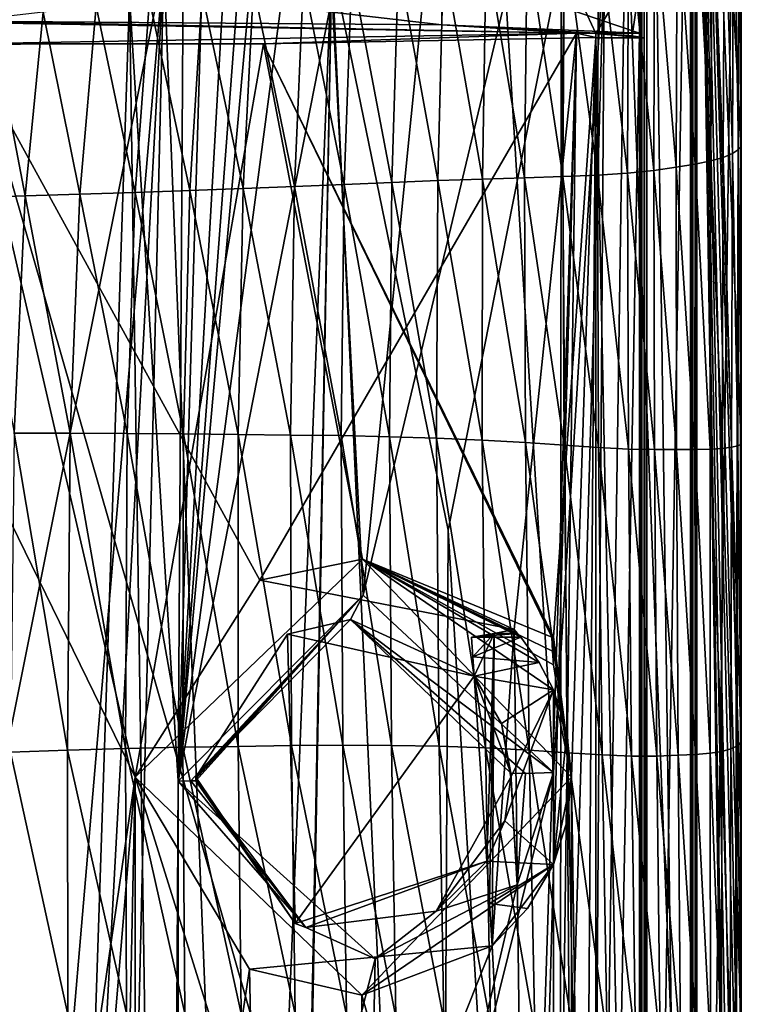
# Model space of a CAD drawing. Extents: x -250 to 250, y -430 to 356.
# Tile 518 of 656: x 226 to 241, y -397 to -377. Entities that reach past the tile are written whole.
import ezdxf

# ---------------------------------------------------------------- set-up
doc = ezdxf.new("R2010")
doc.units = 0
doc.header["$LTSCALE"] = 26.699852
for name, color, linetype in [('4433', 7, 'CONTINUOUS'), ('4439', 7, 'CONTINUOUS'), ('4488', 7, 'CONTINUOUS'), ('4491', 7, 'CONTINUOUS'), ('4492', 7, 'CONTINUOUS'), ('4507', 7, 'CONTINUOUS'), ('4540', 7, 'CONTINUOUS'), ('4558', 7, 'CONTINUOUS'), ('4571', 7, 'CONTINUOUS'), ('4572', 7, 'CONTINUOUS'), ('4599', 7, 'CONTINUOUS'), ('4615', 7, 'CONTINUOUS'), ('4646', 7, 'CONTINUOUS'), ('4647', 7, 'CONTINUOUS'), ('4660', 7, 'CONTINUOUS'), ('4691', 7, 'CONTINUOUS'), ('4702', 7, 'CONTINUOUS'), ('4723', 7, 'CONTINUOUS'), ('4743', 7, 'CONTINUOUS'), ('4762', 7, 'CONTINUOUS'), ('4793', 7, 'CONTINUOUS'), ('4802', 7, 'CONTINUOUS'), ('4870', 7, 'CONTINUOUS'), ('4886', 7, 'CONTINUOUS'), ('4919', 7, 'CONTINUOUS'), ('4951', 7, 'CONTINUOUS'), ('4968', 7, 'CONTINUOUS'), ('4992', 7, 'CONTINUOUS'), ('5003', 7, 'CONTINUOUS'), ('5019', 7, 'CONTINUOUS'), ('5054', 7, 'CONTINUOUS'), ('5095', 7, 'CONTINUOUS'), ('5117', 7, 'CONTINUOUS')]:
    doc.layers.add(name, color=color, linetype=linetype)

msp = doc.modelspace()

# ---------------------------------------------------------------- linework, layer by layer
at = {"layer": '4433', "color": 7, "linetype": 'CONTINUOUS'}
for points in [[(238, -376.946, -5.196), (231.149, -377.075, -12.577), (237.125, -389.31, -6.998), (238, -376.946, -5.196)], [(238, -376.946, -5.196), (237.125, -389.31, -6.998), (237.5, -392.2, -6.305), (238, -376.946, -5.196)], [(238, -426.857, -5.196), (238, -376.946, -5.196), (237.5, -392.2, -6.305), (238, -426.857, -5.196)], [(231.149, -377.075, -12.577), (221.117, -377.09, -13.451), (228.5, -392.2, -13.555), (231.149, -377.075, -12.577)], [(221.117, -377.09, -13.451), (228.5, -411.7, -13.555), (228.5, -392.2, -13.555), (221.117, -377.09, -13.451)], [(221.117, -377.09, -13.451), (228, -416.2, -13.675), (228.5, -411.7, -13.555), (221.117, -377.09, -13.451)], [(228, -416.2, -13.675), (221.117, -377.09, -13.451), (225, -416.2, -14), (228, -416.2, -13.675)], [(233.191, -387.704, -11.354), (231.149, -377.075, -12.577), (228.5, -392.2, -13.555), (233.191, -387.704, -11.354)], [(231.149, -377.075, -12.577), (237.091, -389.316, -7.058), (237.108, -389.313, -7.028), (231.149, -377.075, -12.577)], [(237.091, -389.316, -7.058), (231.149, -377.075, -12.577), (233.191, -387.704, -11.354), (237.091, -389.316, -7.058)], [(237.125, -389.31, -6.998), (231.149, -377.075, -12.577), (237.108, -389.313, -7.028), (237.125, -389.31, -6.998)], [(237.125, -389.886, -6.998), (237.108, -389.601, -7.028), (233.191, -387.704, -11.354), (237.125, -389.886, -6.998)], [(237.5, -392.2, -6.305), (237.125, -389.886, -6.998), (233.191, -387.704, -11.354), (237.5, -392.2, -6.305)], [(237.091, -389.316, -7.058), (233.191, -387.704, -11.354), (237.108, -389.601, -7.028), (237.091, -389.316, -7.058)], [(237.125, -389.31, -6.998), (237.125, -389.886, -6.998), (237.5, -392.2, -6.305), (237.125, -389.31, -6.998)], [(228.5, -411.7, -13.555), (233.191, -407.204, -11.354), (228.5, -392.2, -13.555), (228.5, -411.7, -13.555)], [(228.5, -392.2, -13.555), (233.191, -407.204, -11.354), (233.175, -396.697, -11.365), (228.5, -392.2, -13.555)], [(237.5, -411.7, -6.305), (237.5, -392.2, -6.305), (233.175, -396.697, -11.365), (237.5, -411.7, -6.305)], [(237.5, -411.7, -6.305), (238, -426.857, -5.196), (237.5, -392.2, -6.305), (237.5, -411.7, -6.305)], [(233.191, -407.204, -11.354), (237.5, -411.7, -6.305), (233.175, -396.697, -11.365), (233.191, -407.204, -11.354)]]:
    msp.add_3dface(points, dxfattribs=at)
at = {"layer": '4439', "color": 7, "linetype": 'CONTINUOUS'}
for points in [[(237.6, -376.856, 0), (225, -376.636, 12.6), (237.061, -418.6, 3.647), (237.6, -376.856, 0)], [(237.061, -418.6, 3.647), (225, -376.636, 12.6), (225, -418.6, 12.6), (237.061, -418.6, 3.647)], [(225, -377.076, -12.6), (237.6, -376.856, 0), (231.07, -388.135, -11.042), (225, -377.076, -12.6)], [(231.07, -388.135, -11.042), (237.6, -376.856, 0), (236.315, -389.157, -5.544), (231.07, -388.135, -11.042)], [(237.6, -376.856, 0), (236.565, -408.955, -5), (236.315, -389.157, -5.544), (237.6, -376.856, 0)], [(237.6, -376.856, 0), (236.565, -414.445, -5), (236.565, -408.955, -5), (237.6, -376.856, 0)], [(237.6, -376.856, 0), (237.061, -418.6, 3.647), (236.565, -414.445, -5), (237.6, -376.856, 0)], [(228.5, -392.2, -12.104), (225, -377.076, -12.6), (231.07, -388.135, -11.042), (228.5, -392.2, -12.104)], [(225, -416.2, -12.6), (225, -377.076, -12.6), (228.5, -392.2, -12.104), (225, -416.2, -12.6)], [(236.315, -389.157, -5.544), (235.86, -395.675, -6.39), (235.902, -389.238, -6.316), (236.315, -389.157, -5.544)], [(236.565, -408.955, -5), (235.86, -395.675, -6.39), (236.315, -389.157, -5.544), (236.565, -408.955, -5)], [(229.75, -392.2, -11.67), (231.64, -389.248, -10.708), (231.799, -395.22, -10.608), (229.75, -392.2, -11.67)], [(231.64, -389.248, -10.708), (235.494, -390.116, -6.974), (231.799, -395.22, -10.608), (231.64, -389.248, -10.708)], [(235.437, -389.316, -7.058), (235.902, -389.238, -6.316), (235.466, -389.716, -7.016), (235.437, -389.316, -7.058)], [(235.466, -389.716, -7.016), (235.902, -389.238, -6.316), (235.494, -390.116, -6.974), (235.466, -389.716, -7.016)], [(235.494, -390.116, -6.974), (235.902, -389.238, -6.316), (235.75, -393.933, -6.573), (235.494, -390.116, -6.974)], [(235.75, -393.933, -6.573), (235.902, -389.238, -6.316), (235.805, -394.804, -6.481), (235.75, -393.933, -6.573)], [(235.902, -389.238, -6.316), (235.86, -395.675, -6.39), (235.805, -394.804, -6.481), (235.902, -389.238, -6.316)], [(231.799, -395.22, -10.608), (235.494, -390.116, -6.974), (235.75, -393.933, -6.573), (231.799, -395.22, -10.608)], [(226.511, -416.2, -12.509), (225, -416.2, -12.6), (228.5, -392.2, -12.104), (226.511, -416.2, -12.509)], [(228, -416.2, -12.238), (226.511, -416.2, -12.509), (228.5, -392.2, -12.104), (228, -416.2, -12.238)], [(228.5, -411.7, -12.104), (228, -416.2, -12.238), (228.5, -392.2, -12.104), (228.5, -411.7, -12.104)], [(230.86, -396.159, -11.154), (228.5, -411.7, -12.104), (228.5, -392.2, -12.104), (230.86, -396.159, -11.154)], [(235.86, -395.675, -6.39), (231.094, -407.624, -11.028), (230.86, -396.159, -11.154), (235.86, -395.675, -6.39)], [(236.565, -408.955, -5), (231.094, -407.624, -11.028), (235.86, -395.675, -6.39), (236.565, -408.955, -5)], [(231.094, -407.624, -11.028), (228.5, -411.7, -12.104), (230.86, -396.159, -11.154), (231.094, -407.624, -11.028)]]:
    msp.add_3dface(points, dxfattribs=at)
at = {"layer": '4488', "color": 7, "linetype": 'CONTINUOUS'}
for points in [[(225, -376.613, 13.9), (237.6, -376.856, 0), (234.828, -376.684, 9.83), (225, -376.613, 13.9)], [(225, -376.636, 12.6), (237.6, -376.856, 0), (225, -376.613, 13.9), (225, -376.636, 12.6)], [(234.828, -376.684, 9.83), (237.6, -376.856, 0), (238, -376.856), (234.828, -376.684, 9.83)], [(238.9, -376.856), (234.828, -376.684, 9.83), (238, -376.856), (238.9, -376.856)], [(237.6, -376.856, 0), (225, -377.076, -12.6), (231.149, -377.075, -12.577), (237.6, -376.856, 0)], [(238, -376.946, -5.196), (237.6, -376.856, 0), (231.149, -377.075, -12.577), (238, -376.946, -5.196)], [(238, -376.856), (237.6, -376.856, 0), (238, -376.946, -5.196), (238, -376.856)], [(225, -377.076, -12.6), (221.117, -377.09, -13.451), (231.149, -377.075, -12.577), (225, -377.076, -12.6)]]:
    msp.add_3dface(points, dxfattribs=at)
at = {"layer": '4491', "color": 7, "linetype": 'CONTINUOUS'}
for points in [[(231.07, -388.135, -11.042), (233.191, -387.704, -11.354), (228.5, -392.2, -13.555), (231.07, -388.135, -11.042)], [(231.07, -388.135, -11.042), (236.315, -389.157, -5.544), (233.191, -387.704, -11.354), (231.07, -388.135, -11.042)], [(233.191, -387.704, -11.354), (236.315, -389.157, -5.544), (236.386, -389.236, -6.295), (233.191, -387.704, -11.354)], [(233.191, -387.704, -11.354), (236.454, -389.316, -7.058), (236.829, -389.835, -7.004), (233.191, -387.704, -11.354)], [(236.454, -389.316, -7.058), (233.191, -387.704, -11.354), (236.386, -389.236, -6.295), (236.454, -389.316, -7.058)], [(233.191, -387.704, -11.354), (236.829, -389.835, -7.004), (237.125, -390.402, -6.944), (233.191, -387.704, -11.354)], [(237.5, -392.2, -6.305), (233.191, -387.704, -11.354), (237.125, -390.402, -6.944), (237.5, -392.2, -6.305)], [(228.5, -392.2, -12.104), (231.07, -388.135, -11.042), (228.5, -392.2, -13.555), (228.5, -392.2, -12.104)], [(237.5, -392.2, -5), (237.5, -392.2, -6.305), (237.125, -390.402, -6.944), (237.5, -392.2, -5)], [(237.5, -392.2, -5), (237.125, -390.402, -6.944), (237.405, -391.282, -5), (237.5, -392.2, -5)], [(237.405, -391.282, -5), (237.125, -390.402, -6.944), (237.125, -390.402, -5), (237.405, -391.282, -5)]]:
    msp.add_3dface(points, dxfattribs=at)
at = {"layer": '4492', "color": 7, "linetype": 'CONTINUOUS'}
for points in [[(228.5, -392.2, -12.104), (228.5, -392.2, -13.555), (233.175, -396.697, -11.365), (228.5, -392.2, -12.104)], [(230.86, -396.159, -11.154), (228.5, -392.2, -12.104), (233.175, -396.697, -11.365), (230.86, -396.159, -11.154)], [(233.175, -396.697, -11.365), (237.5, -392.2, -6.305), (237.125, -393.998, -6.566), (233.175, -396.697, -11.365)], [(237.125, -393.998, -6.566), (237.5, -392.2, -6.305), (237.125, -393.998, -5), (237.125, -393.998, -6.566)], [(237.125, -393.998, -5), (237.5, -392.2, -6.305), (237.405, -393.118, -5), (237.125, -393.998, -5)], [(237.405, -393.118, -5), (237.5, -392.2, -6.305), (237.5, -392.2, -5), (237.405, -393.118, -5)], [(235.86, -395.675, -6.39), (233.175, -396.697, -11.365), (237.125, -393.998, -6.566), (235.86, -395.675, -6.39)], [(236.592, -394.911, -6.47), (235.86, -395.675, -6.39), (237.125, -393.998, -6.566), (236.592, -394.911, -6.47)], [(235.86, -395.675, -6.39), (230.86, -396.159, -11.154), (233.175, -396.697, -11.365), (235.86, -395.675, -6.39)]]:
    msp.add_3dface(points, dxfattribs=at)
at = {"layer": '4507', "color": 7, "linetype": 'CONTINUOUS'}
for points in [[(240.086, -360.554, -0.4), (240.051, -360.589, -1.4), (240.086, -426.15, -0.4), (240.086, -360.554, -0.4)], [(240.086, -426.15, -0.4), (240.051, -360.589, -1.4), (240.051, -426.349, -1.4), (240.086, -426.15, -0.4)]]:
    msp.add_3dface(points, dxfattribs=at)
at = {"layer": '4540', "color": 7, "linetype": 'CONTINUOUS'}
for points in [[(240.995, -360.731, -0.4), (240.769, -428.308, -2.711), (238.618, -373.6, -8.4), (240.995, -360.731, -0.4)], [(240.769, -428.308, -2.711), (240.995, -360.731, -0.4), (240.963, -427.325, -1.09), (240.769, -428.308, -2.711)], [(240.963, -427.325, -1.09), (240.995, -360.731, -0.4), (240.995, -426.15, -0.4), (240.963, -427.325, -1.09)], [(229.919, -374.6, -15.225), (230.787, -367.784, -14.917), (229.388, -392.284, -15.387), (229.919, -374.6, -15.225)], [(230.787, -367.784, -14.917), (230.987, -371.094, -14.838), (229.388, -392.284, -15.387), (230.787, -367.784, -14.917)], [(230.987, -371.094, -14.838), (230.987, -374.6, -14.838), (229.388, -392.284, -15.387), (230.987, -371.094, -14.838)], [(238.618, -373.6, -8.4), (237.8, -428.84, -9.6), (238.18, -375.028, -9.072), (238.618, -373.6, -8.4)], [(240.769, -428.308, -2.711), (237.8, -428.84, -9.6), (238.618, -373.6, -8.4), (240.769, -428.308, -2.711)], [(230.987, -374.6, -14.838), (231.575, -375.77, -14.587), (229.388, -392.284, -15.387), (230.987, -374.6, -14.838)], [(229.488, -375.642, -15.358), (229.919, -374.6, -15.225), (229.388, -392.284, -15.387), (229.488, -375.642, -15.358)], [(236.143, -376.1, -11.482), (238.18, -375.028, -9.072), (237.128, -392.105, -10.436), (236.143, -376.1, -11.482)], [(237.8, -428.84, -9.6), (237.128, -411.605, -10.436), (238.18, -375.028, -9.072), (237.8, -428.84, -9.6)], [(238.18, -375.028, -9.072), (237.128, -411.605, -10.436), (237.128, -392.105, -10.436), (238.18, -375.028, -9.072)], [(228.384, -376.1, -15.638), (229.488, -375.642, -15.358), (229.388, -392.284, -15.387), (228.384, -376.1, -15.638)], [(231.575, -375.77, -14.587), (232.561, -376.1, -14.101), (229.388, -392.284, -15.387), (231.575, -375.77, -14.587)], [(226.785, -424.195, -15.9), (224.416, -419.432, -15.989), (225.001, -376.1, -16), (226.785, -424.195, -15.9)], [(228.384, -376.1, -15.638), (226.785, -424.195, -15.9), (225.001, -376.1, -16), (228.384, -376.1, -15.638)], [(229.174, -428.999, -15.446), (226.785, -424.195, -15.9), (228.384, -376.1, -15.638), (229.174, -428.999, -15.446)], [(229.174, -428.999, -15.446), (228.384, -376.1, -15.638), (229.388, -392.284, -15.387), (229.174, -428.999, -15.446)], [(229.388, -392.284, -15.387), (232.561, -376.1, -14.101), (233.204, -388.45, -13.737), (229.388, -392.284, -15.387)], [(232.561, -376.1, -14.101), (234.443, -376.1, -12.916), (233.204, -388.45, -13.737), (232.561, -376.1, -14.101)], [(236.143, -376.1, -11.482), (237.128, -392.105, -10.436), (233.204, -388.45, -13.737), (236.143, -376.1, -11.482)], [(234.443, -376.1, -12.916), (236.143, -376.1, -11.482), (233.204, -388.45, -13.737), (234.443, -376.1, -12.916)], [(237.128, -411.605, -10.436), (233.204, -407.95, -13.737), (237.128, -392.105, -10.436), (237.128, -411.605, -10.436)], [(237.128, -392.105, -10.436), (233.204, -407.95, -13.737), (236.379, -394.418, -11.248), (237.128, -392.105, -10.436)], [(229.388, -411.784, -15.387), (229.174, -428.999, -15.446), (229.388, -392.284, -15.387), (229.388, -411.784, -15.387)], [(233.45, -395.945, -13.587), (229.388, -411.784, -15.387), (229.388, -392.284, -15.387), (233.45, -395.945, -13.587)], [(236.379, -394.418, -11.248), (233.204, -407.95, -13.737), (233.45, -395.945, -13.587), (236.379, -394.418, -11.248)], [(233.204, -407.95, -13.737), (229.388, -411.784, -15.387), (233.45, -395.945, -13.587), (233.204, -407.95, -13.737)]]:
    msp.add_3dface(points, dxfattribs=at)
at = {"layer": '4558', "color": 7, "linetype": 'CONTINUOUS'}
for points in [[(238.9, -426.15, 0), (238.914, -426.15, -0.4), (238.949, -360.589, -1.4), (238.9, -426.15, 0)], [(238.9, -376.856), (238.9, -426.15, 0), (238.949, -360.589, -1.4), (238.9, -376.856)], [(238.9, -375.3), (238.9, -376.856), (238.949, -360.589, -1.4), (238.9, -375.3)], [(238.949, -360.589, -1.4), (238.914, -426.15, -0.4), (238.915, -426.267, -0.435), (238.949, -360.589, -1.4)], [(238.949, -426.349, -1.4), (238.949, -360.589, -1.4), (238.915, -426.267, -0.435), (238.949, -426.349, -1.4)]]:
    msp.add_3dface(points, dxfattribs=at)
at = {"layer": '4571', "color": 7, "linetype": 'CONTINUOUS'}
for points in [[(229.751, -392.273, -14.906), (232.021, -395.299, -13.894), (229.65, -392.277, -15.207), (229.751, -392.273, -14.906)], [(236.379, -394.418, -11.248), (234.707, -394.965, -11.867), (236.25, -392.2, -10.109), (236.379, -394.418, -11.248)], [(236.379, -394.418, -11.248), (236.249, -392.118, -10.11), (236.55, -392.124, -10.569), (236.379, -394.418, -11.248)], [(236.379, -394.418, -11.248), (236.25, -392.16, -10.109), (236.249, -392.118, -10.11), (236.379, -394.418, -11.248)], [(236.379, -394.418, -11.248), (236.25, -392.2, -10.109), (236.25, -392.16, -10.109), (236.379, -394.418, -11.248)], [(237.128, -392.105, -10.436), (236.379, -394.418, -11.248), (236.55, -392.124, -10.569), (237.128, -392.105, -10.436)], [(232.021, -395.299, -13.894), (229.388, -392.284, -15.387), (229.65, -392.277, -15.207), (232.021, -395.299, -13.894)], [(233.45, -395.945, -13.587), (229.388, -392.284, -15.387), (232.021, -395.299, -13.894), (233.45, -395.945, -13.587)], [(236.379, -394.418, -11.248), (233.45, -395.945, -13.587), (234.707, -394.965, -11.867), (236.379, -394.418, -11.248)], [(233.45, -395.945, -13.587), (232.021, -395.299, -13.894), (234.707, -394.965, -11.867), (233.45, -395.945, -13.587)]]:
    msp.add_3dface(points, dxfattribs=at)
at = {"layer": '4572', "color": 7, "linetype": 'CONTINUOUS'}
for points in [[(229.388, -392.284, -15.387), (233.204, -388.45, -13.737), (229.65, -392.277, -15.207), (229.388, -392.284, -15.387)], [(233.204, -388.45, -13.737), (229.751, -392.273, -14.906), (229.65, -392.277, -15.207), (233.204, -388.45, -13.737)], [(233.204, -388.45, -13.737), (229.75, -392.237, -14.906), (229.751, -392.273, -14.906), (233.204, -388.45, -13.737)], [(229.75, -392.2, -14.906), (233.204, -388.45, -13.737), (232.94, -388.951, -13.316), (229.75, -392.2, -14.906)], [(233.204, -388.45, -13.737), (229.75, -392.2, -14.906), (229.75, -392.237, -14.906), (233.204, -388.45, -13.737)], [(233.204, -388.45, -13.737), (237.128, -392.105, -10.436), (232.94, -388.951, -13.316), (233.204, -388.45, -13.737)], [(236.249, -392.118, -10.11), (232.94, -388.951, -13.316), (236.55, -392.124, -10.569), (236.249, -392.118, -10.11)], [(232.94, -388.951, -13.316), (237.128, -392.105, -10.436), (236.55, -392.124, -10.569), (232.94, -388.951, -13.316)]]:
    msp.add_3dface(points, dxfattribs=at)
at = {"layer": '4599', "color": 7, "linetype": 'CONTINUOUS'}
for points in [[(237.125, -393.998, -5), (237.405, -391.282, -5), (237.125, -390.402, -5), (237.125, -393.998, -5)], [(237.125, -393.998, -5), (237.5, -392.2, -5), (237.405, -391.282, -5), (237.125, -393.998, -5)], [(237.125, -393.998, -5), (237.405, -393.118, -5), (237.5, -392.2, -5), (237.125, -393.998, -5)]]:
    msp.add_3dface(points, dxfattribs=at)
at = {"layer": '4615', "color": 7, "linetype": 'CONTINUOUS'}
msp.add_3dface([(237.125, -389.886, -6.998), (237.125, -389.31, -6.998), (237.125, -389.316, -7.058), (237.125, -389.886, -6.998)], dxfattribs=at)
at = {"layer": '4646', "color": 7, "linetype": 'CONTINUOUS'}
for points in [[(231.64, -389.248, -10.708), (229.75, -392.2, -11.67), (232.94, -388.951, -13.316), (231.64, -389.248, -10.708)], [(229.75, -392.2, -11.67), (229.75, -392.2, -14.906), (232.94, -388.951, -13.316), (229.75, -392.2, -11.67)], [(235.494, -390.116, -6.974), (231.64, -389.248, -10.708), (232.94, -388.951, -13.316), (235.494, -390.116, -6.974)], [(236.249, -392.118, -10.11), (235.494, -390.116, -6.974), (232.94, -388.951, -13.316), (236.249, -392.118, -10.11)], [(236.055, -391.092, -6.872), (235.494, -390.116, -6.974), (236.249, -392.118, -10.11), (236.055, -391.092, -6.872)], [(236.25, -392.2, -10.109), (236.055, -391.092, -6.872), (236.25, -392.16, -10.109), (236.25, -392.2, -10.109)], [(236.25, -392.2, -6.755), (236.055, -391.092, -6.872), (236.25, -392.2, -10.109), (236.25, -392.2, -6.755)], [(236.25, -392.16, -10.109), (236.055, -391.092, -6.872), (236.249, -392.118, -10.11), (236.25, -392.16, -10.109)]]:
    msp.add_3dface(points, dxfattribs=at)
at = {"layer": '4647', "color": 7, "linetype": 'CONTINUOUS'}
for points in [[(229.75, -392.2, -14.906), (231.799, -395.22, -10.608), (229.75, -392.237, -14.906), (229.75, -392.2, -14.906)], [(229.75, -392.2, -11.67), (231.799, -395.22, -10.608), (229.75, -392.2, -14.906), (229.75, -392.2, -11.67)], [(229.75, -392.237, -14.906), (231.799, -395.22, -10.608), (229.751, -392.273, -14.906), (229.75, -392.237, -14.906)], [(229.751, -392.273, -14.906), (231.799, -395.22, -10.608), (232.021, -395.299, -13.894), (229.751, -392.273, -14.906)], [(236.123, -393.101, -6.66), (236.25, -392.2, -6.755), (234.707, -394.965, -11.867), (236.123, -393.101, -6.66)], [(234.707, -394.965, -11.867), (236.25, -392.2, -6.755), (236.25, -392.2, -10.109), (234.707, -394.965, -11.867)], [(235.75, -393.933, -6.573), (236.123, -393.101, -6.66), (234.707, -394.965, -11.867), (235.75, -393.933, -6.573)], [(231.799, -395.22, -10.608), (235.75, -393.933, -6.573), (232.021, -395.299, -13.894), (231.799, -395.22, -10.608)], [(232.021, -395.299, -13.894), (235.75, -393.933, -6.573), (234.707, -394.965, -11.867), (232.021, -395.299, -13.894)]]:
    msp.add_3dface(points, dxfattribs=at)
at = {"layer": '4660', "color": 7, "linetype": 'CONTINUOUS'}
for points in [[(238.9, -376.856), (238, -376.856), (238, -426.15), (238.9, -376.856)], [(238.9, -376.856), (238, -426.15), (238.9, -426.15, 0), (238.9, -376.856)]]:
    msp.add_3dface(points, dxfattribs=at)
at = {"layer": '4691', "color": 7, "linetype": 'CONTINUOUS'}
for points in [[(235.437, -389.316, -7.058), (235.466, -389.716, -7.016), (236.454, -389.316, -7.058), (235.437, -389.316, -7.058)], [(236.454, -389.316, -7.058), (235.466, -389.716, -7.016), (236.829, -389.835, -7.004), (236.454, -389.316, -7.058)], [(235.466, -389.716, -7.016), (235.494, -390.116, -6.974), (236.829, -389.835, -7.004), (235.466, -389.716, -7.016)], [(236.829, -389.835, -7.004), (235.494, -390.116, -6.974), (237.125, -390.402, -6.944), (236.829, -389.835, -7.004)], [(235.494, -390.116, -6.974), (236.055, -391.092, -6.872), (237.125, -390.402, -6.944), (235.494, -390.116, -6.974)], [(236.055, -391.092, -6.872), (236.25, -392.2, -6.755), (237.125, -390.402, -6.944), (236.055, -391.092, -6.872)], [(236.25, -392.2, -6.755), (236.123, -393.101, -6.66), (237.125, -390.402, -6.944), (236.25, -392.2, -6.755)], [(236.123, -393.101, -6.66), (237.125, -393.998, -6.566), (237.125, -390.402, -6.944), (236.123, -393.101, -6.66)], [(235.75, -393.933, -6.573), (237.125, -393.998, -6.566), (236.123, -393.101, -6.66), (235.75, -393.933, -6.573)], [(235.75, -393.933, -6.573), (235.805, -394.804, -6.481), (237.125, -393.998, -6.566), (235.75, -393.933, -6.573)], [(235.805, -394.804, -6.481), (236.592, -394.911, -6.47), (237.125, -393.998, -6.566), (235.805, -394.804, -6.481)], [(235.805, -394.804, -6.481), (235.86, -395.675, -6.39), (236.592, -394.911, -6.47), (235.805, -394.804, -6.481)]]:
    msp.add_3dface(points, dxfattribs=at)
at = {"layer": '4702', "color": 7, "linetype": 'CONTINUOUS'}
for points in [[(234.827, -375.472, 9.83), (238.9, -376.856), (238.9, -375.3), (234.827, -375.472, 9.83)], [(225, -375.543, 13.9), (234.828, -376.684, 9.83), (234.827, -375.472, 9.83), (225, -375.543, 13.9)], [(225, -376.613, 13.9), (234.828, -376.684, 9.83), (225, -375.543, 13.9), (225, -376.613, 13.9)], [(234.828, -376.684, 9.83), (238.9, -376.856), (234.827, -375.472, 9.83), (234.828, -376.684, 9.83)]]:
    msp.add_3dface(points, dxfattribs=at)
at = {"layer": '4723', "color": 7, "linetype": 'CONTINUOUS'}
for points in [[(240.051, -360.589, -1.4), (238.949, -426.349, -1.4), (240.051, -426.349, -1.4), (240.051, -360.589, -1.4)], [(238.949, -360.589, -1.4), (238.949, -426.349, -1.4), (240.051, -360.589, -1.4), (238.949, -360.589, -1.4)]]:
    msp.add_3dface(points, dxfattribs=at)
at = {"layer": '4743', "color": 7, "linetype": 'CONTINUOUS'}
for points in [[(237.091, -389.316, -7.058), (237.108, -389.601, -7.028), (237.125, -389.316, -7.058), (237.091, -389.316, -7.058)], [(237.108, -389.601, -7.028), (237.125, -389.886, -6.998), (237.125, -389.316, -7.058), (237.108, -389.601, -7.028)]]:
    msp.add_3dface(points, dxfattribs=at)
at = {"layer": '4762', "color": 7, "linetype": 'CONTINUOUS'}
for points in [[(237.108, -389.313, -7.028), (237.091, -389.316, -7.058), (237.125, -389.316, -7.058), (237.108, -389.313, -7.028)], [(237.125, -389.31, -6.998), (237.108, -389.313, -7.028), (237.125, -389.316, -7.058), (237.125, -389.31, -6.998)]]:
    msp.add_3dface(points, dxfattribs=at)
at = {"layer": '4793', "color": 7, "linetype": 'CONTINUOUS'}
for points in [[(236.315, -389.157, -5.544), (235.902, -389.238, -6.316), (236.386, -389.236, -6.295), (236.315, -389.157, -5.544)], [(235.437, -389.316, -7.058), (236.454, -389.316, -7.058), (236.386, -389.236, -6.295), (235.437, -389.316, -7.058)], [(235.902, -389.238, -6.316), (235.437, -389.316, -7.058), (236.386, -389.236, -6.295), (235.902, -389.238, -6.316)]]:
    msp.add_3dface(points, dxfattribs=at)
at = {"layer": '4802', "color": 7, "linetype": 'CONTINUOUS'}
for points in [[(238, -376.856), (238, -376.946, -5.196), (238, -426.15, -0.4), (238, -376.856)], [(238, -376.856), (238, -426.15, -0.4), (238, -426.15), (238, -376.856)], [(238, -376.946, -5.196), (238, -426.857, -5.196), (238, -426.15, -0.4), (238, -376.946, -5.196)]]:
    msp.add_3dface(points, dxfattribs=at)
at = {"layer": '4870', "color": 7, "linetype": 'CONTINUOUS'}
for points in [[(237.125, -390.402, -6.944), (237.125, -393.998, -6.566), (237.125, -390.402, -5), (237.125, -390.402, -6.944)], [(237.125, -393.998, -6.566), (237.125, -393.998, -5), (237.125, -390.402, -5), (237.125, -393.998, -6.566)]]:
    msp.add_3dface(points, dxfattribs=at)
at = {"layer": '4886', "color": 7, "linetype": 'CONTINUOUS'}
for points in [[(240.995, -360.731, -0.4), (240.086, -360.554, -0.4), (240.086, -426.15, -0.4), (240.995, -360.731, -0.4)], [(240.995, -426.15, -0.4), (240.995, -360.731, -0.4), (240.086, -426.15, -0.4), (240.995, -426.15, -0.4)]]:
    msp.add_3dface(points, dxfattribs=at)
at = {"layer": '4919', "color": 7, "linetype": 'CONTINUOUS'}
for points in [[(229.093, -375.443, 13.924), (232.555, -375.406, 11.786), (230.813, -418.333, 17.424), (229.093, -375.443, 13.924)], [(230.813, -418.333, 17.424), (232.555, -375.406, 11.786), (231.7, -420.7, 17.008), (230.813, -418.333, 17.424)], [(231.7, -422.641, 17.223), (231.7, -421.672, 17.116), (232.555, -375.406, 11.786), (231.7, -422.641, 17.223)], [(231.7, -422.641, 17.223), (232.555, -375.406, 11.786), (234.771, -423.591, 13.527), (231.7, -422.641, 17.223)], [(231.7, -420.7, 17.008), (232.555, -375.406, 11.786), (231.7, -421.672, 17.116), (231.7, -420.7, 17.008)], [(234.771, -423.591, 13.527), (232.555, -375.406, 11.786), (234.952, -387.104, 9.847), (234.771, -423.591, 13.527)], [(225.301, -375.458, 14.755), (229.093, -375.443, 13.924), (225.4, -393.862, 16.69), (225.301, -375.458, 14.755)], [(225.4, -393.862, 16.69), (229.093, -375.443, 13.924), (225.519, -417.1, 19.132), (225.4, -393.862, 16.69)], [(225.519, -417.1, 19.132), (229.093, -375.443, 13.924), (226.831, -417.1, 18.946), (225.519, -417.1, 19.132)], [(226.831, -417.1, 18.946), (229.093, -375.443, 13.924), (228.1, -417.1, 18.618), (226.831, -417.1, 18.946)], [(228.1, -417.1, 18.618), (229.093, -375.443, 13.924), (230.813, -418.333, 17.424), (228.1, -417.1, 18.618)], [(237.261, -425.028, 6.757), (234.771, -423.591, 13.527), (234.952, -387.104, 9.847), (237.261, -425.028, 6.757)]]:
    msp.add_3dface(points, dxfattribs=at)
at = {"layer": '4951', "color": 7, "linetype": 'CONTINUOUS'}
for points in [[(239, -376.956), (238, -376.956), (238, -376.865, 5.196), (239, -376.956)], [(239, -376.956), (238, -376.865, 5.196), (238.748, -376.909, 2.646), (239, -376.956)]]:
    msp.add_3dface(points, dxfattribs=at)
at = {"layer": '4968', "color": 7, "linetype": 'CONTINUOUS'}
for points in [[(238, -376.956), (238, -425.304, 5.196), (238, -376.865, 5.196), (238, -376.956)], [(238, -425.304, 5.196), (238, -376.956), (238, -425.422), (238, -425.304, 5.196)]]:
    msp.add_3dface(points, dxfattribs=at)
at = {"layer": '4992', "color": 7, "linetype": 'CONTINUOUS'}
for points in [[(239.049, -360.827, -1.4), (239.951, -425.88, -1.4), (239.049, -425.88, -1.4), (239.049, -360.827, -1.4)], [(239.951, -360.827, -1.4), (239.951, -425.88, -1.4), (239.049, -360.827, -1.4), (239.951, -360.827, -1.4)]]:
    msp.add_3dface(points, dxfattribs=at)
at = {"layer": '5003', "color": 7, "linetype": 'CONTINUOUS'}
for points in [[(237.283, -375.317, 6.717), (239, -375.2), (238, -376.865, 5.196), (237.283, -375.317, 6.717)], [(238, -376.865, 5.196), (239, -375.2), (238.748, -376.909, 2.646), (238, -376.865, 5.196)], [(239, -375.2), (239, -376.956), (238.748, -376.909, 2.646), (239, -375.2)], [(232.555, -375.406, 11.786), (237.283, -375.317, 6.717), (234.952, -387.104, 9.847), (232.555, -375.406, 11.786)], [(237.283, -375.317, 6.717), (237.261, -425.028, 6.757), (234.952, -387.104, 9.847), (237.283, -375.317, 6.717)], [(237.261, -425.028, 6.757), (237.283, -375.317, 6.717), (237.655, -425.167, 5.988), (237.261, -425.028, 6.757)], [(237.655, -425.167, 5.988), (237.283, -375.317, 6.717), (238, -376.865, 5.196), (237.655, -425.167, 5.988)], [(238, -425.304, 5.196), (237.655, -425.167, 5.988), (238, -376.865, 5.196), (238, -425.304, 5.196)]]:
    msp.add_3dface(points, dxfattribs=at)
at = {"layer": '5019', "color": 7, "linetype": 'CONTINUOUS'}
for points in [[(240, -360.778), (240, -425.422), (239.951, -360.827, -1.4), (240, -360.778)], [(240, -425.422), (240, -425.675, -0.011), (239.951, -360.827, -1.4), (240, -425.422)], [(239.951, -360.827, -1.4), (240, -425.675, -0.011), (239.951, -425.88, -1.4), (239.951, -360.827, -1.4)]]:
    msp.add_3dface(points, dxfattribs=at)
at = {"layer": '5054', "color": 7, "linetype": 'CONTINUOUS'}
for points in [[(241, -397.645), (241, -403.792), (240, -360.778), (241, -397.645)], [(241, -393.379), (241, -397.645), (240, -360.778), (241, -393.379)], [(241, -416.128), (241, -422.267), (240, -360.778), (241, -416.128)], [(241, -373.054), (241, -379.193), (240, -360.778), (241, -373.054)], [(241, -385.336), (241, -391.488), (240, -360.778), (241, -385.336)], [(240, -360.778), (241, -425.422), (240, -425.422), (240, -360.778)], [(241, -403.792), (241, -409.969), (240, -360.778), (241, -403.792)], [(241, -379.193), (241, -385.336), (240, -360.778), (241, -379.193)], [(241, -422.267), (241, -425.422), (240, -360.778), (241, -422.267)], [(241, -409.969), (241, -416.128), (240, -360.778), (241, -409.969)], [(241, -391.488), (241, -393.379), (240, -360.778), (241, -391.488)], [(238, -425.422), (238, -376.956), (239, -425.422), (238, -425.422)], [(239, -425.422), (238, -376.956), (239, -376.956), (239, -425.422)]]:
    msp.add_3dface(points, dxfattribs=at)
at = {"layer": '5095', "color": 7, "linetype": 'CONTINUOUS'}
for points in [[(239, -374.2), (239.049, -360.827, -1.4), (239.049, -425.88, -1.4), (239, -374.2)], [(239, -375.2), (239, -374.2), (239.049, -425.88, -1.4), (239, -375.2)], [(239, -376.956), (239, -375.2), (239.049, -425.88, -1.4), (239, -376.956)], [(239, -425.422), (239, -376.956), (239.049, -425.88, -1.4), (239, -425.422)]]:
    msp.add_3dface(points, dxfattribs=at)
at = {"layer": '5117', "color": 7, "linetype": 'CONTINUOUS'}
for points in [[(241, -379.193), (241, -373.054), (240.952, -373.204, 1.007), (241, -379.193)], [(240.652, -373.571, 3.111), (240.816, -379.34, 1.993), (240.837, -373.388, 2.042), (240.652, -373.571, 3.111)], [(240.816, -379.34, 1.993), (240.939, -379.258, 0.976), (240.837, -373.388, 2.042), (240.816, -379.34, 1.993)], [(240.837, -373.388, 2.042), (240.939, -379.258, 0.976), (240.952, -373.204, 1.007), (240.837, -373.388, 2.042)], [(240.939, -379.258, 0.976), (241, -379.193), (240.952, -373.204, 1.007), (240.939, -379.258, 0.976)], [(240.397, -373.753, 4.213), (240.628, -379.418, 3.062), (240.652, -373.571, 3.111), (240.397, -373.753, 4.213)], [(240.628, -379.418, 3.062), (240.816, -379.34, 1.993), (240.652, -373.571, 3.111), (240.628, -379.418, 3.062)], [(240.071, -373.933, 5.325), (240.373, -379.489, 4.18), (240.397, -373.753, 4.213), (240.071, -373.933, 5.325)], [(240.373, -379.489, 4.18), (240.628, -379.418, 3.062), (240.397, -373.753, 4.213), (240.373, -379.489, 4.18)], [(239.675, -374.115, 6.426), (240.049, -379.556, 5.32), (240.071, -373.933, 5.325), (239.675, -374.115, 6.426)], [(240.049, -379.556, 5.32), (240.373, -379.489, 4.18), (240.071, -373.933, 5.325), (240.049, -379.556, 5.32)], [(239.21, -374.297, 7.504), (239.657, -379.622, 6.449), (239.675, -374.115, 6.426), (239.21, -374.297, 7.504)], [(239.657, -379.622, 6.449), (240.049, -379.556, 5.32), (239.675, -374.115, 6.426), (239.657, -379.622, 6.449)], [(238.673, -374.474, 8.564), (239.193, -379.687, 7.554), (239.21, -374.297, 7.504), (238.673, -374.474, 8.564)], [(239.193, -379.687, 7.554), (239.657, -379.622, 6.449), (239.21, -374.297, 7.504), (239.193, -379.687, 7.554)], [(238.058, -374.642, 9.63), (238.654, -379.743, 8.647), (238.673, -374.474, 8.564), (238.058, -374.642, 9.63)], [(238.654, -379.743, 8.647), (239.193, -379.687, 7.554), (238.673, -374.474, 8.564), (238.654, -379.743, 8.647)], [(236.581, -374.959, 11.733), (237.323, -379.816, 10.898), (237.357, -374.802, 10.7), (236.581, -374.959, 11.733)], [(237.323, -379.816, 10.898), (238.034, -379.786, 9.762), (237.357, -374.802, 10.7), (237.323, -379.816, 10.898)], [(237.357, -374.802, 10.7), (238.034, -379.786, 9.762), (238.058, -374.642, 9.63), (237.357, -374.802, 10.7)], [(238.034, -379.786, 9.762), (238.654, -379.743, 8.647), (238.058, -374.642, 9.63), (238.034, -379.786, 9.762)], [(235.742, -375.114, 12.695), (236.529, -379.841, 12.003), (236.581, -374.959, 11.733), (235.742, -375.114, 12.695)], [(236.529, -379.841, 12.003), (237.323, -379.816, 10.898), (236.581, -374.959, 11.733), (236.529, -379.841, 12.003)], [(234.856, -375.27, 13.574), (235.661, -379.867, 13.024), (235.742, -375.114, 12.695), (234.856, -375.27, 13.574)], [(235.661, -379.867, 13.024), (236.529, -379.841, 12.003), (235.742, -375.114, 12.695), (235.661, -379.867, 13.024)], [(233.929, -375.428, 14.38), (234.745, -379.898, 13.948), (234.856, -375.27, 13.574), (233.929, -375.428, 14.38)], [(234.745, -379.898, 13.948), (235.661, -379.867, 13.024), (234.856, -375.27, 13.574), (234.745, -379.898, 13.948)], [(231.971, -375.74, 15.745), (232.808, -379.976, 15.537), (232.967, -375.585, 15.105), (231.971, -375.74, 15.745)], [(232.808, -379.976, 15.537), (233.792, -379.935, 14.788), (232.967, -375.585, 15.105), (232.808, -379.976, 15.537)], [(232.967, -375.585, 15.105), (233.792, -379.935, 14.788), (233.929, -375.428, 14.38), (232.967, -375.585, 15.105)], [(233.792, -379.935, 14.788), (234.745, -379.898, 13.948), (233.929, -375.428, 14.38), (233.792, -379.935, 14.788)], [(230.942, -375.889, 16.306), (231.785, -380.02, 16.19), (231.971, -375.74, 15.745), (230.942, -375.889, 16.306)], [(231.785, -380.02, 16.19), (232.808, -379.976, 15.537), (231.971, -375.74, 15.745), (231.785, -380.02, 16.19)], [(229.883, -376.032, 16.79), (230.725, -380.064, 16.757), (230.942, -375.889, 16.306), (229.883, -376.032, 16.79)], [(230.725, -380.064, 16.757), (231.785, -380.02, 16.19), (230.942, -375.889, 16.306), (230.725, -380.064, 16.757)], [(227.696, -376.298, 17.509), (228.501, -380.14, 17.653), (228.796, -376.168, 17.193), (227.696, -376.298, 17.509)], [(228.501, -380.14, 17.653), (229.628, -380.103, 17.247), (228.796, -376.168, 17.193), (228.501, -380.14, 17.653)], [(228.796, -376.168, 17.193), (229.628, -380.103, 17.247), (229.883, -376.032, 16.79), (228.796, -376.168, 17.193)], [(229.628, -380.103, 17.247), (230.725, -380.064, 16.757), (229.883, -376.032, 16.79), (229.628, -380.103, 17.247)], [(225.528, -376.546, 17.862), (226.232, -380.214, 18.167), (226.605, -376.425, 17.728), (225.528, -376.546, 17.862)], [(226.232, -380.214, 18.167), (227.36, -380.176, 17.964), (226.605, -376.425, 17.728), (226.232, -380.214, 18.167)], [(226.605, -376.425, 17.728), (227.36, -380.176, 17.964), (227.696, -376.298, 17.509), (226.605, -376.425, 17.728)], [(227.36, -380.176, 17.964), (228.501, -380.14, 17.653), (227.696, -376.298, 17.509), (227.36, -380.176, 17.964)], [(225.13, -380.25, 18.283), (226.232, -380.214, 18.167), (225.528, -376.546, 17.862), (225.13, -380.25, 18.283)], [(240.816, -379.34, 1.993), (240.925, -385.365, 0.951), (240.939, -379.258, 0.976), (240.816, -379.34, 1.993)], [(240.925, -385.365, 0.951), (241, -385.336), (240.939, -379.258, 0.976), (240.925, -385.365, 0.951)], [(241, -385.336), (241, -379.193), (240.939, -379.258, 0.976), (241, -385.336)], [(240.373, -379.489, 4.18), (240.608, -385.422, 3.026), (240.628, -379.418, 3.062), (240.373, -379.489, 4.18)], [(240.608, -385.422, 3.026), (240.797, -385.397, 1.955), (240.628, -379.418, 3.062), (240.608, -385.422, 3.026)], [(240.628, -379.418, 3.062), (240.797, -385.397, 1.955), (240.816, -379.34, 1.993), (240.628, -379.418, 3.062)], [(240.797, -385.397, 1.955), (240.925, -385.365, 0.951), (240.816, -379.34, 1.993), (240.797, -385.397, 1.955)], [(239.193, -379.687, 7.554), (239.664, -385.445, 6.503), (239.657, -379.622, 6.449), (239.193, -379.687, 7.554)], [(239.657, -379.622, 6.449), (240.044, -385.442, 5.339), (240.049, -379.556, 5.32), (239.657, -379.622, 6.449)], [(239.664, -385.445, 6.503), (240.044, -385.442, 5.339), (239.657, -379.622, 6.449), (239.664, -385.445, 6.503)], [(240.044, -385.442, 5.339), (240.358, -385.436, 4.167), (240.049, -379.556, 5.32), (240.044, -385.442, 5.339)], [(240.049, -379.556, 5.32), (240.358, -385.436, 4.167), (240.373, -379.489, 4.18), (240.049, -379.556, 5.32)], [(240.358, -385.436, 4.167), (240.608, -385.422, 3.026), (240.373, -379.489, 4.18), (240.358, -385.436, 4.167)], [(234.745, -379.898, 13.948), (235.657, -385.251, 13.422), (235.661, -379.867, 13.024), (234.745, -379.898, 13.948)], [(235.657, -385.251, 13.422), (236.547, -385.301, 12.334), (235.661, -379.867, 13.024), (235.657, -385.251, 13.422)], [(235.661, -379.867, 13.024), (236.547, -385.301, 12.334), (236.529, -379.841, 12.003), (235.661, -379.867, 13.024)], [(236.529, -379.841, 12.003), (237.347, -385.356, 11.152), (237.323, -379.816, 10.898), (236.529, -379.841, 12.003)], [(236.547, -385.301, 12.334), (237.347, -385.356, 11.152), (236.529, -379.841, 12.003), (236.547, -385.301, 12.334)], [(237.323, -379.816, 10.898), (238.058, -385.404, 9.942), (238.034, -379.786, 9.762), (237.323, -379.816, 10.898)], [(237.347, -385.356, 11.152), (238.058, -385.404, 9.942), (237.323, -379.816, 10.898), (237.347, -385.356, 11.152)], [(238.034, -379.786, 9.762), (238.674, -385.434, 8.771), (238.654, -379.743, 8.647), (238.034, -379.786, 9.762)], [(238.058, -385.404, 9.942), (238.674, -385.434, 8.771), (238.034, -379.786, 9.762), (238.058, -385.404, 9.942)], [(238.654, -379.743, 8.647), (239.209, -385.445, 7.64), (239.193, -379.687, 7.554), (238.654, -379.743, 8.647)], [(238.674, -385.434, 8.771), (239.209, -385.445, 7.64), (238.654, -379.743, 8.647), (238.674, -385.434, 8.771)], [(239.209, -385.445, 7.64), (239.664, -385.445, 6.503), (239.193, -379.687, 7.554), (239.209, -385.445, 7.64)], [(229.628, -380.103, 17.247), (230.622, -385.134, 17.297), (230.725, -380.064, 16.757), (229.628, -380.103, 17.247)], [(230.622, -385.134, 17.297), (231.706, -385.144, 16.721), (230.725, -380.064, 16.757), (230.622, -385.134, 17.297)], [(230.725, -380.064, 16.757), (231.706, -385.144, 16.721), (231.785, -380.02, 16.19), (230.725, -380.064, 16.757)], [(231.706, -385.144, 16.721), (232.748, -385.157, 16.052), (231.785, -380.02, 16.19), (231.706, -385.144, 16.721)], [(231.785, -380.02, 16.19), (232.748, -385.157, 16.052), (232.808, -379.976, 15.537), (231.785, -380.02, 16.19)], [(232.748, -385.157, 16.052), (233.747, -385.179, 15.274), (232.808, -379.976, 15.537), (232.748, -385.157, 16.052)], [(232.808, -379.976, 15.537), (233.747, -385.179, 15.274), (233.792, -379.935, 14.788), (232.808, -379.976, 15.537)], [(233.747, -385.179, 15.274), (234.718, -385.21, 14.397), (233.792, -379.935, 14.788), (233.747, -385.179, 15.274)], [(233.792, -379.935, 14.788), (234.718, -385.21, 14.397), (234.745, -379.898, 13.948), (233.792, -379.935, 14.788)], [(234.718, -385.21, 14.397), (235.657, -385.251, 13.422), (234.745, -379.898, 13.948), (234.718, -385.21, 14.397)], [(225.13, -380.25, 18.283), (226.009, -385.109, 18.714), (226.232, -380.214, 18.167), (225.13, -380.25, 18.283)], [(226.009, -385.109, 18.714), (227.163, -385.108, 18.521), (226.232, -380.214, 18.167), (226.009, -385.109, 18.714)], [(226.232, -380.214, 18.167), (227.163, -385.108, 18.521), (227.36, -380.176, 17.964), (226.232, -380.214, 18.167)], [(227.163, -385.108, 18.521), (228.337, -385.113, 18.209), (227.36, -380.176, 17.964), (227.163, -385.108, 18.521)], [(227.36, -380.176, 17.964), (228.337, -385.113, 18.209), (228.501, -380.14, 17.653), (227.36, -380.176, 17.964)], [(228.337, -385.113, 18.209), (229.497, -385.123, 17.795), (228.501, -380.14, 17.653), (228.337, -385.113, 18.209)], [(228.501, -380.14, 17.653), (229.497, -385.123, 17.795), (229.628, -380.103, 17.247), (228.501, -380.14, 17.653)], [(229.497, -385.123, 17.795), (230.622, -385.134, 17.297), (229.628, -380.103, 17.247), (229.497, -385.123, 17.795)], [(225.934, -391.685, 19.422), (227.105, -391.64, 19.227), (226.009, -385.109, 18.714), (225.934, -391.685, 19.422)], [(226.009, -385.109, 18.714), (227.105, -391.64, 19.227), (227.163, -385.108, 18.521), (226.009, -385.109, 18.714)], [(227.105, -391.64, 19.227), (228.3, -391.607, 18.906), (227.163, -385.108, 18.521), (227.105, -391.64, 19.227)], [(227.163, -385.108, 18.521), (228.3, -391.607, 18.906), (228.337, -385.113, 18.209), (227.163, -385.108, 18.521)], [(228.3, -391.607, 18.906), (229.483, -391.583, 18.477), (228.337, -385.113, 18.209), (228.3, -391.607, 18.906)], [(228.337, -385.113, 18.209), (229.483, -391.583, 18.477), (229.497, -385.123, 17.795), (228.337, -385.113, 18.209)], [(229.483, -391.583, 18.477), (230.628, -391.564, 17.963), (229.497, -385.123, 17.795), (229.483, -391.583, 18.477)], [(229.497, -385.123, 17.795), (230.628, -391.564, 17.963), (230.622, -385.134, 17.297), (229.497, -385.123, 17.795)], [(230.622, -385.134, 17.297), (231.728, -391.547, 17.371), (231.706, -385.144, 16.721), (230.622, -385.134, 17.297)], [(230.628, -391.564, 17.963), (231.728, -391.547, 17.371), (230.622, -385.134, 17.297), (230.628, -391.564, 17.963)], [(231.706, -385.144, 16.721), (232.781, -391.539, 16.68), (232.748, -385.157, 16.052), (231.706, -385.144, 16.721)], [(231.728, -391.547, 17.371), (232.781, -391.539, 16.68), (231.706, -385.144, 16.721), (231.728, -391.547, 17.371)], [(232.748, -385.157, 16.052), (233.788, -391.544, 15.867), (233.747, -385.179, 15.274), (232.748, -385.157, 16.052)], [(232.781, -391.539, 16.68), (233.788, -391.544, 15.867), (232.748, -385.157, 16.052), (232.781, -391.539, 16.68)], [(233.747, -385.179, 15.274), (234.771, -391.563, 14.944), (234.718, -385.21, 14.397), (233.747, -385.179, 15.274)], [(233.788, -391.544, 15.867), (234.771, -391.563, 14.944), (233.747, -385.179, 15.274), (233.788, -391.544, 15.867)], [(234.718, -385.21, 14.397), (235.725, -391.596, 13.911), (235.657, -385.251, 13.422), (234.718, -385.21, 14.397)], [(234.771, -391.563, 14.944), (235.725, -391.596, 13.911), (234.718, -385.21, 14.397), (234.771, -391.563, 14.944)], [(235.657, -385.251, 13.422), (236.627, -391.643, 12.749), (236.547, -385.301, 12.334), (235.657, -385.251, 13.422)], [(235.725, -391.596, 13.911), (236.627, -391.643, 12.749), (235.657, -385.251, 13.422), (235.725, -391.596, 13.911)], [(236.547, -385.301, 12.334), (237.426, -391.697, 11.479), (237.347, -385.356, 11.152), (236.547, -385.301, 12.334)], [(236.627, -391.643, 12.749), (237.426, -391.697, 11.479), (236.547, -385.301, 12.334), (236.627, -391.643, 12.749)], [(237.426, -391.697, 11.479), (238.13, -391.742, 10.189), (237.347, -385.356, 11.152), (237.426, -391.697, 11.479)], [(237.347, -385.356, 11.152), (238.13, -391.742, 10.189), (238.058, -385.404, 9.942), (237.347, -385.356, 11.152)], [(240.797, -385.397, 1.955), (240.913, -391.552, 0.933), (240.925, -385.365, 0.951), (240.797, -385.397, 1.955)], [(240.913, -391.552, 0.933), (241, -391.488), (240.925, -385.365, 0.951), (240.913, -391.552, 0.933)], [(241, -391.488), (241, -385.336), (240.925, -385.365, 0.951), (241, -391.488)], [(238.13, -391.742, 10.189), (238.733, -391.765, 8.954), (238.058, -385.404, 9.942), (238.13, -391.742, 10.189)], [(238.058, -385.404, 9.942), (238.733, -391.765, 8.954), (238.674, -385.434, 8.771), (238.058, -385.404, 9.942)], [(238.674, -385.434, 8.771), (239.257, -391.764, 7.776), (239.209, -385.445, 7.64), (238.674, -385.434, 8.771)], [(238.733, -391.765, 8.954), (239.257, -391.764, 7.776), (238.674, -385.434, 8.771), (238.733, -391.765, 8.954)], [(239.209, -385.445, 7.64), (239.696, -391.749, 6.6), (239.664, -385.445, 6.503), (239.209, -385.445, 7.64)], [(239.257, -391.764, 7.776), (239.696, -391.749, 6.6), (239.209, -385.445, 7.64), (239.257, -391.764, 7.776)], [(239.664, -385.445, 6.503), (240.058, -391.729, 5.395), (240.044, -385.442, 5.339), (239.664, -385.445, 6.503)], [(239.696, -391.749, 6.6), (240.058, -391.729, 5.395), (239.664, -385.445, 6.503), (239.696, -391.749, 6.6)], [(240.044, -385.442, 5.339), (240.357, -391.703, 4.183), (240.358, -385.436, 4.167), (240.044, -385.442, 5.339)], [(240.058, -391.729, 5.395), (240.357, -391.703, 4.183), (240.044, -385.442, 5.339), (240.058, -391.729, 5.395)], [(240.357, -391.703, 4.183), (240.596, -391.667, 3.013), (240.358, -385.436, 4.167), (240.357, -391.703, 4.183)], [(240.358, -385.436, 4.167), (240.596, -391.667, 3.013), (240.608, -385.422, 3.026), (240.358, -385.436, 4.167)], [(240.596, -391.667, 3.013), (240.781, -391.615, 1.931), (240.608, -385.422, 3.026), (240.596, -391.667, 3.013)], [(240.608, -385.422, 3.026), (240.781, -391.615, 1.931), (240.797, -385.397, 1.955), (240.608, -385.422, 3.026)], [(240.781, -391.615, 1.931), (240.913, -391.552, 0.933), (240.797, -385.397, 1.955), (240.781, -391.615, 1.931)], [(225.934, -391.685, 19.422), (227.114, -397.091, 19.806), (227.105, -391.64, 19.227), (225.934, -391.685, 19.422)], [(227.105, -391.64, 19.227), (228.326, -397.074, 19.481), (228.3, -391.607, 18.906), (227.105, -391.64, 19.227)], [(227.114, -397.091, 19.806), (228.326, -397.074, 19.481), (227.105, -391.64, 19.227), (227.114, -397.091, 19.806)], [(228.3, -391.607, 18.906), (229.527, -397.071, 19.043), (229.483, -391.583, 18.477), (228.3, -391.607, 18.906)], [(228.326, -397.074, 19.481), (229.527, -397.071, 19.043), (228.3, -391.607, 18.906), (228.326, -397.074, 19.481)], [(229.483, -391.583, 18.477), (230.689, -397.075, 18.52), (230.628, -391.564, 17.963), (229.483, -391.583, 18.477)], [(229.527, -397.071, 19.043), (230.689, -397.075, 18.52), (229.483, -391.583, 18.477), (229.527, -397.071, 19.043)], [(230.628, -391.564, 17.963), (231.799, -397.086, 17.919), (231.728, -391.547, 17.371), (230.628, -391.564, 17.963)], [(230.689, -397.075, 18.52), (231.799, -397.086, 17.919), (230.628, -391.564, 17.963), (230.689, -397.075, 18.52)], [(231.728, -391.547, 17.371), (232.861, -397.109, 17.212), (232.781, -391.539, 16.68), (231.728, -391.547, 17.371)], [(231.799, -397.086, 17.919), (232.861, -397.109, 17.212), (231.728, -391.547, 17.371), (231.799, -397.086, 17.919)], [(232.781, -391.539, 16.68), (233.873, -397.151, 16.373), (233.788, -391.544, 15.867), (232.781, -391.539, 16.68)], [(232.861, -397.109, 17.212), (233.873, -397.151, 16.373), (232.781, -391.539, 16.68), (232.861, -397.109, 17.212)], [(233.788, -391.544, 15.867), (234.864, -397.212, 15.411), (234.771, -391.563, 14.944), (233.788, -391.544, 15.867)], [(233.873, -397.151, 16.373), (234.864, -397.212, 15.411), (233.788, -391.544, 15.867), (233.873, -397.151, 16.373)], [(234.771, -391.563, 14.944), (235.83, -397.292, 14.326), (235.725, -391.596, 13.911), (234.771, -391.563, 14.944)], [(234.864, -397.212, 15.411), (235.83, -397.292, 14.326), (234.771, -391.563, 14.944), (234.864, -397.212, 15.411)], [(235.725, -391.596, 13.911), (236.741, -397.389, 13.096), (236.627, -391.643, 12.749), (235.725, -391.596, 13.911)], [(235.83, -397.292, 14.326), (236.741, -397.389, 13.096), (235.725, -391.596, 13.911), (235.83, -397.292, 14.326)], [(236.627, -391.643, 12.749), (237.536, -397.496, 11.746), (237.426, -391.697, 11.479), (236.627, -391.643, 12.749)], [(236.741, -397.389, 13.096), (237.536, -397.496, 11.746), (236.627, -391.643, 12.749), (236.741, -397.389, 13.096)], [(240.596, -391.667, 3.013), (240.772, -397.724, 1.894), (240.781, -391.615, 1.931), (240.596, -391.667, 3.013)], [(240.772, -397.724, 1.894), (240.904, -397.684, 0.909), (240.781, -391.615, 1.931), (240.772, -397.724, 1.894)], [(240.781, -391.615, 1.931), (240.904, -397.684, 0.909), (240.913, -391.552, 0.933), (240.781, -391.615, 1.931)], [(240.904, -397.684, 0.909), (241, -397.645), (240.913, -391.552, 0.933), (240.904, -397.684, 0.909)], [(241, -393.379), (241, -391.488), (240.913, -391.552, 0.933), (241, -393.379)], [(241, -397.645), (241, -393.379), (240.913, -391.552, 0.933), (241, -397.645)], [(225.933, -397.125, 19.999), (227.114, -397.091, 19.806), (225.934, -391.685, 19.422), (225.933, -397.125, 19.999)], [(237.426, -391.697, 11.479), (238.231, -397.593, 10.38), (238.13, -391.742, 10.189), (237.426, -391.697, 11.479)], [(237.536, -397.496, 11.746), (238.231, -397.593, 10.38), (237.426, -391.697, 11.479), (237.536, -397.496, 11.746)], [(238.231, -397.593, 10.38), (238.82, -397.663, 9.087), (238.13, -391.742, 10.189), (238.231, -397.593, 10.38)], [(238.13, -391.742, 10.189), (238.82, -397.663, 9.087), (238.733, -391.765, 8.954), (238.13, -391.742, 10.189)], [(238.733, -391.765, 8.954), (239.328, -397.704, 7.869), (239.257, -391.764, 7.776), (238.733, -391.765, 8.954)], [(238.82, -397.663, 9.087), (239.328, -397.704, 7.869), (238.733, -391.765, 8.954), (238.82, -397.663, 9.087)], [(239.257, -391.764, 7.776), (239.747, -397.727, 6.66), (239.696, -391.749, 6.6), (239.257, -391.764, 7.776)], [(239.328, -397.704, 7.869), (239.747, -397.727, 6.66), (239.257, -391.764, 7.776), (239.328, -397.704, 7.869)], [(239.696, -391.749, 6.6), (240.088, -397.744, 5.419), (240.058, -391.729, 5.395), (239.696, -391.749, 6.6)], [(239.747, -397.727, 6.66), (240.088, -397.744, 5.419), (239.696, -391.749, 6.6), (239.747, -397.727, 6.66)], [(240.058, -391.729, 5.395), (240.368, -397.754, 4.173), (240.357, -391.703, 4.183), (240.058, -391.729, 5.395)], [(240.088, -397.744, 5.419), (240.368, -397.754, 4.173), (240.058, -391.729, 5.395), (240.088, -397.744, 5.419)], [(240.357, -391.703, 4.183), (240.594, -397.749, 2.98), (240.596, -391.667, 3.013), (240.357, -391.703, 4.183)], [(240.368, -397.754, 4.173), (240.594, -397.749, 2.98), (240.357, -391.703, 4.183), (240.368, -397.754, 4.173)], [(240.594, -397.749, 2.98), (240.772, -397.724, 1.894), (240.596, -391.667, 3.013), (240.594, -397.749, 2.98)]]:
    msp.add_3dface(points, dxfattribs=at)

doc.saveas('drawing.dxf')
